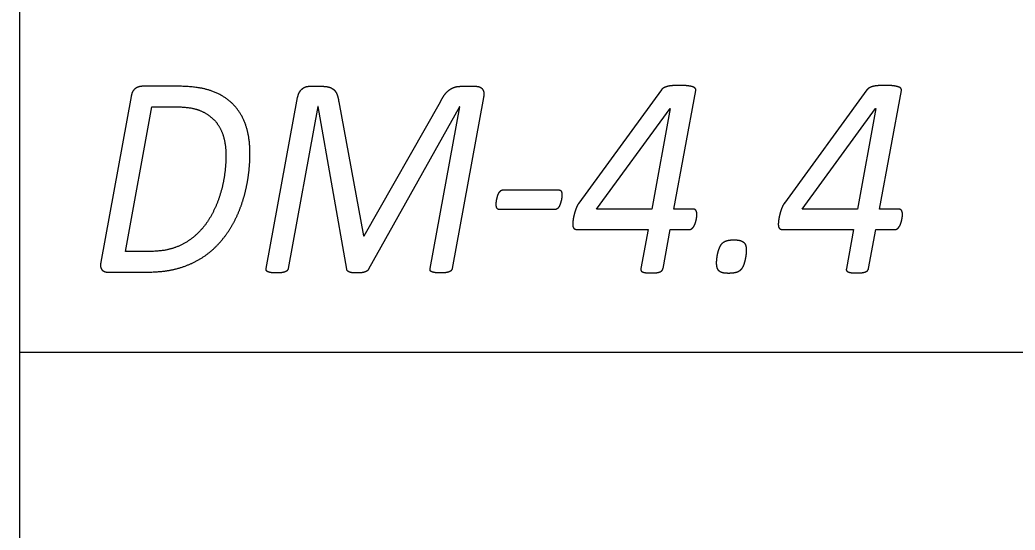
# Model space of a CAD drawing. Extents: x -14196 to 143, y -6096 to 28.
# Drawn here: x 81.095 to 81.761, y -6.198 to -5.856 of the extents above; entities that cross this region are included whole.
import ezdxf

# ---------------------------------------------------------------- set-up
doc = ezdxf.new("R2010")
doc.units = 0
doc.layers.add('RS_Raster1', color=7, linetype='Continuous')
doc.layers.add('SH_Text', color=7, linetype='Continuous')

msp = doc.modelspace()

# ---------------------------------------------------------------- linework, layer by layer
at = {"layer": 'RS_Raster1'}
for p, q in [((81.09453, -8.32886), (81.09453, -3.53711)), ((81.09453, -8.32886), (81.09453, -3.53711)), ((81.09453, -6.07886), (94.54453, -6.07886))]:
    msp.add_line(p, q, dxfattribs=at)
at = {"layer": 'SH_Text'}
for p, q in [((81.20067, -5.90089), (81.17653, -5.90089)), ((81.28805, -5.90089), (81.29692, -5.90089)), ((81.38971, -5.90089), (81.39978, -5.90089)), ((81.16903, -5.90762), (81.14873, -6.01857)), ((81.52387, -5.90328), (81.46866, -5.97903)), ((81.66143, -5.90328), (81.60623, -5.97903)), ((81.25941, -6.02291), (81.28039, -5.90839)), ((81.40482, -5.90839), (81.38384, -6.02291)), ((81.23242, -5.94712), (81.23242, -5.94712)), ((81.2485, -5.94569), (81.2485, -5.94569)), ((81.41796, -5.97025), (81.45502, -5.97025)), ((81.45723, -5.97342), (81.45723, -5.97342)), ((81.45255, -5.9834), (81.41549, -5.9834)), ((81.54761, -5.98681), (81.54761, -5.98681)), ((81.68518, -5.98681), (81.68518, -5.98681)), ((81.58066, -6.01054), (81.58066, -6.01054)), ((81.15342, -6.0253), (81.17883, -6.0253))]:
    msp.add_line(p, q, dxfattribs=at)
for points in [[(81.54522, -5.98317), (81.53225, -5.98317), (81.54692, -5.90367)], [(81.68278, -5.98317), (81.66982, -5.98317), (81.68449, -5.90367)], [(81.3079, -5.91118), (81.32447, -6.00108), (81.32491, -6.00108), (81.37598, -5.91118)], [(81.18093, -6.01145), (81.16519, -6.01145), (81.18292, -5.91462), (81.19886, -5.91462)], [(81.31323, -6.02329), (81.2942, -5.91445), (81.29402, -5.91445), (81.27409, -6.02291)], [(81.36906, -6.02291), (81.38899, -5.91454), (81.38881, -5.91454), (81.32792, -6.02329)], [(81.46761, -5.99678), (81.51492, -5.99678), (81.51014, -6.02291)], [(81.52492, -6.02291), (81.52974, -5.99678), (81.54266, -5.99678)], [(81.60518, -5.99678), (81.65249, -5.99678), (81.64771, -6.02291)], [(81.66248, -6.02291), (81.66731, -5.99678), (81.68023, -5.99678)]]:
    msp.add_lwpolyline(points, dxfattribs=at)
for points in [[(81.52976, -5.91569), (81.51741, -5.98317), (81.48052, -5.98317), (81.52965, -5.91569)], [(81.66733, -5.91569), (81.65498, -5.98317), (81.61809, -5.98317), (81.66722, -5.91569)]]:
    msp.add_lwpolyline(points, close=True, dxfattribs=at)
for points in [[(81.17653, -5.90089), (81.17385, -5.90089), (81.17175, -5.90238)], [(81.22251, -5.90392), (81.21384, -5.90089), (81.20067, -5.90089)], [(81.28563, -5.90132), (81.28682, -5.90089), (81.28805, -5.90089)], [(81.29692, -5.90089), (81.29975, -5.90089), (81.30166, -5.90151)], [(81.38523, -5.90156), (81.38723, -5.90089), (81.38971, -5.90089)], [(81.39978, -5.90089), (81.40111, -5.90089), (81.40217, -5.90132)], [(81.5279, -5.90097), (81.52644, -5.90136), (81.52542, -5.90194)], [(81.53141, -5.90045), (81.52937, -5.90059), (81.5279, -5.90097)], [(81.5362, -5.9003), (81.53345, -5.9003), (81.53141, -5.90045)], [(81.54116, -5.90054), (81.5391, -5.9003), (81.5362, -5.9003)], [(81.54455, -5.90117), (81.54323, -5.90078), (81.54116, -5.90054)], [(81.66547, -5.90097), (81.66401, -5.90136), (81.66299, -5.90194)], [(81.66898, -5.90045), (81.66694, -5.90059), (81.66547, -5.90097)], [(81.67377, -5.9003), (81.67102, -5.9003), (81.66898, -5.90045)], [(81.67873, -5.90054), (81.67667, -5.9003), (81.67377, -5.9003)], [(81.68211, -5.90117), (81.6808, -5.90078), (81.67873, -5.90054)], [(81.17175, -5.90238), (81.16966, -5.90387), (81.16903, -5.90762)], [(81.23697, -5.91271), (81.23117, -5.90695), (81.22251, -5.90392)], [(81.28039, -5.90839), (81.28074, -5.90647), (81.28153, -5.90502)], [(81.28153, -5.90502), (81.28233, -5.90358), (81.28338, -5.90267)], [(81.28338, -5.90267), (81.28444, -5.90175), (81.28563, -5.90132)], [(81.30166, -5.90151), (81.30356, -5.90214), (81.30485, -5.90339)], [(81.30485, -5.90339), (81.30613, -5.90464), (81.30684, -5.90656)], [(81.30684, -5.90656), (81.30755, -5.90848), (81.3079, -5.91118)], [(81.37598, -5.91118), (81.37731, -5.90858), (81.37864, -5.90671)], [(81.37864, -5.90671), (81.37997, -5.90483), (81.3816, -5.90353)], [(81.3816, -5.90353), (81.38324, -5.90223), (81.38523, -5.90156)], [(81.40217, -5.90132), (81.40323, -5.90175), (81.40398, -5.90267)], [(81.40398, -5.90267), (81.40474, -5.90358), (81.40496, -5.90498)], [(81.40496, -5.90498), (81.40518, -5.90637), (81.40482, -5.90839)], [(81.52542, -5.90194), (81.5244, -5.90251), (81.52387, -5.90328)], [(81.54644, -5.90218), (81.54586, -5.90155), (81.54455, -5.90117)], [(81.54692, -5.90367), (81.54701, -5.9028), (81.54644, -5.90218)], [(81.66299, -5.90194), (81.66197, -5.90251), (81.66143, -5.90328)], [(81.684, -5.90218), (81.68343, -5.90155), (81.68211, -5.90117)], [(81.68449, -5.90367), (81.68458, -5.9028), (81.684, -5.90218)], [(81.24563, -5.9268), (81.24276, -5.91848), (81.23697, -5.91271)], [(81.19886, -5.91462), (81.20886, -5.91462), (81.21493, -5.91707)], [(81.21493, -5.91707), (81.22099, -5.91952), (81.22489, -5.9238)], [(81.22489, -5.9238), (81.22878, -5.92808), (81.2306, -5.93404)], [(81.2485, -5.94569), (81.2485, -5.93512), (81.24563, -5.9268)], [(81.2306, -5.93404), (81.23242, -5.94001), (81.23242, -5.94712)], [(81.23242, -5.94712), (81.23242, -5.95405), (81.23127, -5.9615)], [(81.24771, -5.95872), (81.2485, -5.95194), (81.2485, -5.94569)], [(81.24519, -5.97228), (81.24691, -5.9655), (81.24771, -5.95872)], [(81.23127, -5.9615), (81.23012, -5.96895), (81.22764, -5.97607)], [(81.24072, -5.98559), (81.24347, -5.97906), (81.24519, -5.97228)], [(81.41426, -5.97428), (81.41461, -5.97313), (81.41514, -5.97222)], [(81.41514, -5.97222), (81.41567, -5.97131), (81.41633, -5.97078)], [(81.41633, -5.97078), (81.41699, -5.97025), (81.41796, -5.97025)], [(81.45502, -5.97025), (81.45626, -5.97025), (81.45675, -5.97112)], [(81.45675, -5.97112), (81.45723, -5.97198), (81.45723, -5.97342)], [(81.45723, -5.97342), (81.45723, -5.974), (81.45719, -5.97496)], [(81.22764, -5.97607), (81.22516, -5.98318), (81.22127, -5.98962)], [(81.41328, -5.97995), (81.41328, -5.97947), (81.41337, -5.97855)], [(81.41381, -5.98254), (81.41328, -5.98167), (81.41328, -5.97995)], [(81.41337, -5.97855), (81.41346, -5.97764), (81.41368, -5.97654)], [(81.41368, -5.97654), (81.4139, -5.97544), (81.41426, -5.97428)], [(81.45626, -5.97923), (81.45591, -5.98033), (81.45542, -5.98129)], [(81.45688, -5.97702), (81.45661, -5.97812), (81.45626, -5.97923)], [(81.45719, -5.97496), (81.45714, -5.97592), (81.45688, -5.97702)], [(81.46866, -5.97903), (81.46787, -5.98009), (81.46729, -5.98133)], [(81.60623, -5.97903), (81.60544, -5.98009), (81.60486, -5.98133)], [(81.23405, -5.99804), (81.23798, -5.99213), (81.24072, -5.98559)], [(81.41549, -5.9834), (81.41434, -5.9834), (81.41381, -5.98254)], [(81.45418, -5.98282), (81.45343, -5.9834), (81.45255, -5.9834)], [(81.45542, -5.98129), (81.45493, -5.98225), (81.45418, -5.98282)], [(81.46548, -5.98666), (81.46513, -5.98805), (81.4649, -5.9893)], [(81.46628, -5.98392), (81.46583, -5.98527), (81.46548, -5.98666)], [(81.46729, -5.98133), (81.46672, -5.98258), (81.46628, -5.98392)], [(81.54708, -5.98417), (81.54655, -5.98317), (81.54522, -5.98317)], [(81.54761, -5.98681), (81.54761, -5.98518), (81.54708, -5.98417)], [(81.54748, -5.98854), (81.54761, -5.98758), (81.54761, -5.98681)], [(81.60305, -5.98666), (81.60269, -5.98805), (81.60247, -5.9893)], [(81.60384, -5.98392), (81.6034, -5.98527), (81.60305, -5.98666)], [(81.60486, -5.98133), (81.60429, -5.98258), (81.60384, -5.98392)], [(81.68465, -5.98417), (81.68411, -5.98317), (81.68278, -5.98317)], [(81.68518, -5.98681), (81.68518, -5.98518), (81.68465, -5.98417)], [(81.68505, -5.98854), (81.68518, -5.98758), (81.68518, -5.98681)], [(81.22127, -5.98962), (81.21738, -5.99607), (81.2118, -6.00092)], [(81.4646, -5.9916), (81.46451, -5.99265), (81.46451, -5.99333)], [(81.46451, -5.99333), (81.46451, -5.99505), (81.46517, -5.99592)], [(81.4649, -5.9893), (81.46468, -5.99054), (81.4646, -5.9916)], [(81.54544, -5.99486), (81.54602, -5.994), (81.54642, -5.9929)], [(81.54642, -5.9929), (81.54682, -5.99179), (81.54708, -5.99064)], [(81.54708, -5.99064), (81.54735, -5.98949), (81.54748, -5.98854)], [(81.60216, -5.9916), (81.60208, -5.99265), (81.60208, -5.99333)], [(81.60208, -5.99333), (81.60208, -5.99505), (81.60274, -5.99592)], [(81.60247, -5.9893), (81.60225, -5.99054), (81.60216, -5.9916)], [(81.68301, -5.99486), (81.68359, -5.994), (81.68399, -5.9929)], [(81.68399, -5.9929), (81.68438, -5.99179), (81.68465, -5.99064)], [(81.68465, -5.99064), (81.68492, -5.98949), (81.68505, -5.98854)], [(81.22494, -6.00896), (81.23011, -6.00396), (81.23405, -5.99804)], [(81.46517, -5.99592), (81.46584, -5.99678), (81.46761, -5.99678)], [(81.54266, -5.99678), (81.54345, -5.99678), (81.54416, -5.99625)], [(81.54416, -5.99625), (81.54487, -5.99573), (81.54544, -5.99486)], [(81.60274, -5.99592), (81.6034, -5.99678), (81.60518, -5.99678)], [(81.68023, -5.99678), (81.68102, -5.99678), (81.68173, -5.99625)], [(81.68173, -5.99625), (81.68244, -5.99573), (81.68301, -5.99486)], [(81.2118, -6.00092), (81.20623, -6.00578), (81.19898, -6.00861)], [(81.56286, -6.00876), (81.56352, -6.00717), (81.56454, -6.00606)], [(81.56454, -6.00606), (81.56555, -6.00496), (81.56736, -6.00433)], [(81.56736, -6.00433), (81.56917, -6.00371), (81.57252, -6.00371)], [(81.57252, -6.00371), (81.57512, -6.00371), (81.57668, -6.00419)], [(81.57668, -6.00419), (81.57824, -6.00467), (81.57914, -6.00558)], [(81.57914, -6.00558), (81.58003, -6.00649), (81.58034, -6.00775)], [(81.19898, -6.00861), (81.19172, -6.01145), (81.18093, -6.01145)], [(81.21314, -6.01761), (81.21977, -6.01396), (81.22494, -6.00896)], [(81.56101, -6.01588), (81.56123, -6.014), (81.56171, -6.01217)], [(81.56171, -6.01217), (81.5622, -6.01034), (81.56286, -6.00876)], [(81.58043, -6.01371), (81.58021, -6.01554), (81.57976, -6.01746)], [(81.58034, -6.00775), (81.58066, -6.009), (81.58066, -6.01054)], [(81.58066, -6.01054), (81.58066, -6.01188), (81.58043, -6.01371)], [(81.14873, -6.01857), (81.14829, -6.02049), (81.14855, -6.02179)], [(81.19837, -6.02328), (81.20651, -6.02126), (81.21314, -6.01761)], [(81.56079, -6.01929), (81.56079, -6.01775), (81.56101, -6.01588)], [(81.56114, -6.02223), (81.56079, -6.02093), (81.56079, -6.01929)], [(81.57976, -6.01746), (81.57932, -6.01939), (81.57865, -6.02102)], [(81.14855, -6.02179), (81.14882, -6.02309), (81.14953, -6.02386)], [(81.14953, -6.02386), (81.15024, -6.02463), (81.15125, -6.02497)], [(81.15125, -6.02497), (81.15227, -6.0253), (81.15342, -6.0253)], [(81.17883, -6.0253), (81.19024, -6.0253), (81.19837, -6.02328)], [(81.25945, -6.02416), (81.25923, -6.02358), (81.25941, -6.02291)], [(81.26043, -6.02507), (81.25968, -6.02473), (81.25945, -6.02416)], [(81.26259, -6.02565), (81.26118, -6.02541), (81.26043, -6.02507)], [(81.26611, -6.02589), (81.264, -6.02589), (81.26259, -6.02565)], [(81.26979, -6.02565), (81.26833, -6.02589), (81.26611, -6.02589)], [(81.27214, -6.02507), (81.27126, -6.02541), (81.26979, -6.02565)], [(81.27347, -6.02416), (81.27303, -6.02473), (81.27214, -6.02507)], [(81.27409, -6.02291), (81.27392, -6.02358), (81.27347, -6.02416)], [(81.31481, -6.02517), (81.31332, -6.02445), (81.31323, -6.02329)], [(81.31991, -6.02589), (81.31631, -6.02589), (81.31481, -6.02517)], [(81.32534, -6.02526), (81.32347, -6.02589), (81.31991, -6.02589)], [(81.32792, -6.02329), (81.3272, -6.02464), (81.32534, -6.02526)], [(81.36911, -6.02416), (81.36889, -6.02358), (81.36906, -6.02291)], [(81.37013, -6.02507), (81.36933, -6.02473), (81.36911, -6.02416)], [(81.37235, -6.02565), (81.37093, -6.02541), (81.37013, -6.02507)], [(81.37591, -6.02589), (81.37377, -6.02589), (81.37235, -6.02565)], [(81.37956, -6.02565), (81.37811, -6.02589), (81.37591, -6.02589)], [(81.3819, -6.02507), (81.38102, -6.02541), (81.37956, -6.02565)], [(81.38322, -6.02416), (81.38278, -6.02473), (81.3819, -6.02507)], [(81.38384, -6.02291), (81.38366, -6.02358), (81.38322, -6.02416)], [(81.51014, -6.02291), (81.50988, -6.02368), (81.51014, -6.02421)], [(81.51014, -6.02421), (81.51041, -6.02473), (81.51117, -6.02512)], [(81.51117, -6.02512), (81.51193, -6.0255), (81.51331, -6.0257)], [(81.51331, -6.0257), (81.51469, -6.02589), (81.51691, -6.02589)], [(81.51691, -6.02589), (81.51902, -6.02589), (81.52048, -6.0257)], [(81.52048, -6.0257), (81.52193, -6.0255), (81.52289, -6.02512)], [(81.52289, -6.02512), (81.52386, -6.02473), (81.5243, -6.02421)], [(81.5243, -6.02421), (81.52474, -6.02368), (81.52492, -6.02291)], [(81.56237, -6.02444), (81.56149, -6.02352), (81.56114, -6.02223)], [(81.56484, -6.02574), (81.56326, -6.02535), (81.56237, -6.02444)], [(81.5689, -6.02612), (81.56643, -6.02612), (81.56484, -6.02574)], [(81.57388, -6.02555), (81.57192, -6.02612), (81.5689, -6.02612)], [(81.57691, -6.02381), (81.57584, -6.02497), (81.57388, -6.02555)], [(81.57865, -6.02102), (81.57798, -6.02266), (81.57691, -6.02381)], [(81.64771, -6.02291), (81.64745, -6.02368), (81.64771, -6.02421)], [(81.64771, -6.02421), (81.64798, -6.02473), (81.64874, -6.02512)], [(81.64874, -6.02512), (81.64949, -6.0255), (81.65087, -6.0257)], [(81.65087, -6.0257), (81.65226, -6.02589), (81.65448, -6.02589)], [(81.65448, -6.02589), (81.65659, -6.02589), (81.65804, -6.0257)], [(81.65804, -6.0257), (81.65949, -6.0255), (81.66046, -6.02512)], [(81.66046, -6.02512), (81.66143, -6.02473), (81.66187, -6.02421)], [(81.66187, -6.02421), (81.66231, -6.02368), (81.66248, -6.02291)]]:
    msp.add_open_spline(points, degree=2, dxfattribs=at)

doc.saveas('drawing.dxf')
